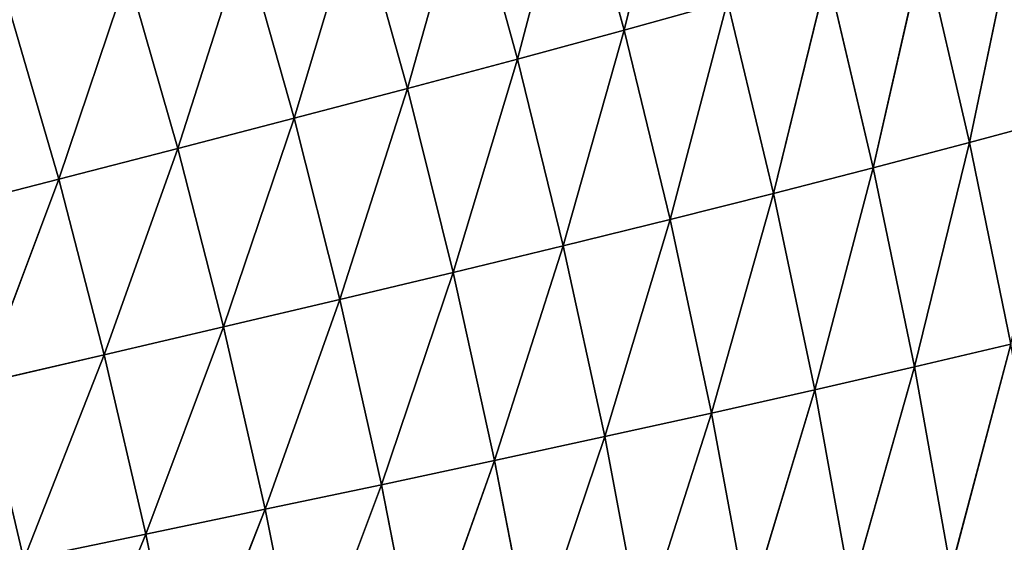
# Model space of a CAD drawing. Extents: x 0 to 500, y 0 to 390.
# Tile 846 of 1056: x 445 to 470, y 233 to 246. Entities that reach past the tile are written whole.
import ezdxf

# ---------------------------------------------------------------- set-up
doc = ezdxf.new("R2010")
doc.units = 0
doc.header["$LTSCALE"] = 25.4
doc.layers.get('0').update_dxf_attribs({"linetype": 'CONTINUOUS'})

# ---------------------------------------------------------------- blocks, each defined once
blk = doc.blocks.new('ATLANTA505_-_S_STL')
at = {"color": 0}
for p, q in [((471.613, 82.171, 146.096), (469.235, 78.944, 146.735)), ((471.613, 82.171, 146.096), (469.235, 78.944, 146.735)), ((469.235, 78.944, 146.735), (470.436, 82.163, 140.986)), ((469.235, 78.944, 146.735), (470.436, 82.163, 140.986)), ((467.823, 75.86, 152.478), (470.289, 78.965, 151.898)), ((467.823, 75.86, 152.478), (470.289, 78.965, 151.898)), ((470.289, 78.965, 151.898), (468.756, 75.895, 157.688)), ((470.289, 78.965, 151.898), (468.756, 75.895, 157.688)), ((470.289, 78.965, 151.898), (469.235, 78.944, 146.735)), ((470.289, 78.965, 151.898), (469.235, 78.944, 146.735)), ((469.235, 78.944, 146.735), (466.768, 75.832, 147.383)), ((469.235, 78.944, 146.735), (466.768, 75.832, 147.383)), ((466.768, 75.832, 147.383), (468.059, 78.929, 141.689)), ((466.768, 75.832, 147.383), (468.059, 78.929, 141.689)), ((467.823, 75.86, 152.478), (469.235, 78.944, 146.735)), ((467.823, 75.86, 152.478), (469.235, 78.944, 146.735)), ((469.235, 78.944, 146.735), (468.059, 78.929, 141.689)), ((469.235, 78.944, 146.735), (468.059, 78.929, 141.689)), ((466.768, 75.832, 147.383), (464.211, 72.839, 148.039)), ((466.768, 75.832, 147.383), (464.211, 72.839, 148.039)), ((464.211, 72.839, 148.039), (465.593, 75.812, 142.401)), ((464.211, 72.839, 148.039), (465.593, 75.812, 142.401)), ((465.267, 72.874, 153.066), (467.823, 75.86, 152.478)), ((465.267, 72.874, 153.066), (467.823, 75.86, 152.478)), ((465.267, 72.874, 153.066), (466.768, 75.832, 147.383)), ((465.267, 72.874, 153.066), (466.768, 75.832, 147.383)), ((466.768, 75.832, 147.383), (465.593, 75.812, 142.401)), ((466.768, 75.832, 147.383), (465.593, 75.812, 142.401)), ((467.823, 75.86, 152.478), (466.203, 72.917, 158.205)), ((467.823, 75.86, 152.478), (466.203, 72.917, 158.205)), ((467.823, 75.86, 152.478), (466.768, 75.832, 147.383)), ((467.823, 75.86, 152.478), (466.768, 75.832, 147.383)), ((467.823, 75.86, 152.478), (468.756, 75.895, 157.688)), ((467.823, 75.86, 152.478), (468.756, 75.895, 157.688)), ((465.267, 72.874, 153.066), (466.203, 72.917, 158.205)), ((465.267, 72.874, 153.066), (466.203, 72.917, 158.205)), ((460.388, 69.936, 143.855), (463.035, 72.813, 143.123)), ((460.388, 69.936, 143.855), (463.035, 72.813, 143.123)), ((460.388, 69.936, 143.855), (461.742, 72.795, 138.32)), ((460.388, 69.936, 143.855), (461.742, 72.795, 138.32)), ((464.211, 72.839, 148.039), (461.563, 69.969, 148.704)), ((464.211, 72.839, 148.039), (461.563, 69.969, 148.704)), ((461.563, 69.969, 148.704), (463.035, 72.813, 143.123)), ((461.563, 69.969, 148.704), (463.035, 72.813, 143.123)), ((462.621, 70.01, 153.662), (465.267, 72.874, 153.066)), ((462.621, 70.01, 153.662), (465.267, 72.874, 153.066)), ((462.621, 70.01, 153.662), (464.211, 72.839, 148.039)), ((462.621, 70.01, 153.662), (464.211, 72.839, 148.039)), ((464.211, 72.839, 148.039), (463.035, 72.813, 143.123)), ((464.211, 72.839, 148.039), (463.035, 72.813, 143.123)), ((465.267, 72.874, 153.066), (463.561, 70.061, 158.729)), ((465.267, 72.874, 153.066), (463.561, 70.061, 158.729)), ((465.267, 72.874, 153.066), (464.211, 72.839, 148.039)), ((465.267, 72.874, 153.066), (464.211, 72.839, 148.039)), ((457.654, 67.183, 144.598), (460.388, 69.936, 143.855)), ((457.654, 67.183, 144.598), (460.388, 69.936, 143.855)), ((457.654, 67.183, 144.598), (459.097, 69.912, 139.117)), ((457.654, 67.183, 144.598), (459.097, 69.912, 139.117)), ((461.563, 69.969, 148.704), (458.828, 67.222, 149.378)), ((461.563, 69.969, 148.704), (458.828, 67.222, 149.378)), ((458.828, 67.222, 149.378), (460.388, 69.936, 143.855)), ((458.828, 67.222, 149.378), (460.388, 69.936, 143.855)), ((460.388, 69.936, 143.855), (459.097, 69.912, 139.117)), ((460.388, 69.936, 143.855), (459.097, 69.912, 139.117)), ((459.888, 67.269, 154.265), (462.621, 70.01, 153.662)), ((459.888, 67.269, 154.265), (462.621, 70.01, 153.662)), ((459.888, 67.269, 154.265), (461.563, 69.969, 148.704)), ((459.888, 67.269, 154.265), (461.563, 69.969, 148.704)), ((461.563, 69.969, 148.704), (460.388, 69.936, 143.855)), ((461.563, 69.969, 148.704), (460.388, 69.936, 143.855)), ((462.621, 70.01, 153.662), (460.832, 67.327, 159.26)), ((462.621, 70.01, 153.662), (460.832, 67.327, 159.26)), ((462.621, 70.01, 153.662), (461.563, 69.969, 148.704)), ((462.621, 70.01, 153.662), (461.563, 69.969, 148.704)), ((462.621, 70.01, 153.662), (463.561, 70.061, 158.729)), ((462.621, 70.01, 153.662), (463.561, 70.061, 158.729)), ((454.835, 64.554, 145.351), (457.654, 67.183, 144.598)), ((454.835, 64.554, 145.351), (457.654, 67.183, 144.598)), ((454.835, 64.554, 145.351), (456.365, 67.154, 139.926)), ((454.835, 64.554, 145.351), (456.365, 67.154, 139.926)), ((458.828, 67.222, 149.378), (456.008, 64.598, 150.061)), ((458.828, 67.222, 149.378), (456.008, 64.598, 150.061)), ((456.008, 64.598, 150.061), (457.654, 67.183, 144.598)), ((456.008, 64.598, 150.061), (457.654, 67.183, 144.598)), ((457.654, 67.183, 144.598), (456.365, 67.154, 139.926)), ((457.654, 67.183, 144.598), (456.365, 67.154, 139.926)), ((457.069, 64.652, 154.877), (459.888, 67.269, 154.265)), ((457.069, 64.652, 154.877), (459.888, 67.269, 154.265)), ((457.069, 64.652, 154.877), (458.828, 67.222, 149.378)), ((457.069, 64.652, 154.877), (458.828, 67.222, 149.378)), ((458.828, 67.222, 149.378), (457.654, 67.183, 144.598)), ((458.828, 67.222, 149.378), (457.654, 67.183, 144.598)), ((459.888, 67.269, 154.265), (458.018, 64.715, 159.798)), ((459.888, 67.269, 154.265), (458.018, 64.715, 159.798)), ((459.888, 67.269, 154.265), (458.828, 67.222, 149.378)), ((459.888, 67.269, 154.265), (458.828, 67.222, 149.378)), ((459.888, 67.269, 154.265), (460.832, 67.327, 159.26)), ((459.888, 67.269, 154.265), (460.832, 67.327, 159.26)), ((456.008, 64.598, 150.061), (453.107, 62.1, 150.755)), ((456.008, 64.598, 150.061), (453.107, 62.1, 150.755)), ((454.169, 62.159, 155.498), (457.069, 64.652, 154.877)), ((454.169, 62.159, 155.498), (457.069, 64.652, 154.877)), ((454.169, 62.159, 155.498), (456.008, 64.598, 150.061)), ((454.169, 62.159, 155.498), (456.008, 64.598, 150.061)), ((456.008, 64.598, 150.061), (454.835, 64.554, 145.351)), ((456.008, 64.598, 150.061), (454.835, 64.554, 145.351)), ((457.069, 64.652, 154.877), (455.121, 62.228, 160.344)), ((457.069, 64.652, 154.877), (455.121, 62.228, 160.344)), ((457.069, 64.652, 154.877), (456.008, 64.598, 150.061)), ((457.069, 64.652, 154.877), (456.008, 64.598, 150.061)), ((457.069, 64.652, 154.877), (458.018, 64.715, 159.798)), ((457.069, 64.652, 154.877), (458.018, 64.715, 159.798)), ((451.934, 62.051, 146.116), (454.835, 64.554, 145.351)), ((451.934, 62.051, 146.116), (454.835, 64.554, 145.351)), ((451.934, 62.051, 146.116), (453.549, 64.52, 140.747)), ((451.934, 62.051, 146.116), (453.549, 64.52, 140.747)), ((453.107, 62.1, 150.755), (454.835, 64.554, 145.351)), ((453.107, 62.1, 150.755), (454.835, 64.554, 145.351)), ((454.835, 64.554, 145.351), (453.549, 64.52, 140.747)), ((454.835, 64.554, 145.351), (453.549, 64.52, 140.747)), ((448.955, 59.674, 146.891), (451.934, 62.051, 146.116)), ((448.955, 59.674, 146.891), (451.934, 62.051, 146.116)), ((453.107, 62.1, 150.755), (450.126, 59.727, 151.458)), ((453.107, 62.1, 150.755), (450.126, 59.727, 151.458)), ((450.126, 59.727, 151.458), (451.934, 62.051, 146.116)), ((450.126, 59.727, 151.458), (451.934, 62.051, 146.116)), ((451.934, 62.051, 146.116), (450.652, 62.012, 141.58)), ((451.934, 62.051, 146.116), (450.652, 62.012, 141.58)), ((451.189, 59.79, 156.126), (454.169, 62.159, 155.498)), ((451.189, 59.79, 156.126), (454.169, 62.159, 155.498)), ((451.189, 59.79, 156.126), (453.107, 62.1, 150.755)), ((451.189, 59.79, 156.126), (453.107, 62.1, 150.755)), ((453.107, 62.1, 150.755), (451.934, 62.051, 146.116)), ((453.107, 62.1, 150.755), (451.934, 62.051, 146.116)), ((454.169, 62.159, 155.498), (452.145, 59.864, 160.897)), ((454.169, 62.159, 155.498), (452.145, 59.864, 160.897)), ((454.169, 62.159, 155.498), (453.107, 62.1, 150.755)), ((454.169, 62.159, 155.498), (453.107, 62.1, 150.755)), ((454.169, 62.159, 155.498), (455.121, 62.228, 160.344)), ((454.169, 62.159, 155.498), (455.121, 62.228, 160.344)), ((448.955, 59.674, 146.891), (450.652, 62.012, 141.58)), ((448.955, 59.674, 146.891), (450.652, 62.012, 141.58)), ((448.133, 57.544, 156.764), (451.189, 59.79, 156.126)), ((448.133, 57.544, 156.764), (451.189, 59.79, 156.126)), ((451.189, 59.79, 156.126), (449.092, 57.621, 161.457)), ((451.189, 59.79, 156.126), (449.092, 57.621, 161.457)), ((451.189, 59.79, 156.126), (450.126, 59.727, 151.458)), ((451.189, 59.79, 156.126), (450.126, 59.727, 151.458)), ((451.189, 59.79, 156.126), (452.145, 59.864, 160.897)), ((451.189, 59.79, 156.126), (452.145, 59.864, 160.897)), ((445.901, 57.421, 147.677), (448.955, 59.674, 146.891)), ((445.901, 57.421, 147.677), (448.955, 59.674, 146.891)), ((445.901, 57.421, 147.677), (447.676, 59.63, 142.426)), ((445.901, 57.421, 147.677), (447.676, 59.63, 142.426)), ((450.126, 59.727, 151.458), (447.07, 57.477, 152.17)), ((450.126, 59.727, 151.458), (447.07, 57.477, 152.17)), ((447.07, 57.477, 152.17), (448.955, 59.674, 146.891)), ((447.07, 57.477, 152.17), (448.955, 59.674, 146.891)), ((448.955, 59.674, 146.891), (447.676, 59.63, 142.426)), ((448.955, 59.674, 146.891), (447.676, 59.63, 142.426)), ((448.133, 57.544, 156.764), (450.126, 59.727, 151.458)), ((448.133, 57.544, 156.764), (450.126, 59.727, 151.458)), ((450.126, 59.727, 151.458), (448.955, 59.674, 146.891)), ((450.126, 59.727, 151.458), (448.955, 59.674, 146.891)), ((445.006, 55.417, 157.409), (448.133, 57.544, 156.764)), ((445.006, 55.417, 157.409), (448.133, 57.544, 156.764)), ((448.133, 57.544, 156.764), (445.966, 55.496, 162.024)), ((448.133, 57.544, 156.764), (445.966, 55.496, 162.024)), ((448.133, 57.544, 156.764), (447.07, 57.477, 152.17)), ((448.133, 57.544, 156.764), (447.07, 57.477, 152.17)), ((448.133, 57.544, 156.764), (449.092, 57.621, 161.457)), ((448.133, 57.544, 156.764), (449.092, 57.621, 161.457)), ((442.777, 55.288, 148.473), (445.901, 57.421, 147.677)), ((442.777, 55.288, 148.473), (445.901, 57.421, 147.677)), ((447.07, 57.477, 152.17), (443.943, 55.347, 152.893)), ((447.07, 57.477, 152.17), (443.943, 55.347, 152.893)), ((443.943, 55.347, 152.893), (445.901, 57.421, 147.677)), ((443.943, 55.347, 152.893), (445.901, 57.421, 147.677)), ((445.901, 57.421, 147.677), (444.628, 57.374, 143.283)), ((445.901, 57.421, 147.677), (444.628, 57.374, 143.283)), ((445.006, 55.417, 157.409), (447.07, 57.477, 152.17)), ((445.006, 55.417, 157.409), (447.07, 57.477, 152.17)), ((447.07, 57.477, 152.17), (445.901, 57.421, 147.677)), ((447.07, 57.477, 152.17), (445.901, 57.421, 147.677))]:
    blk.add_line(p, q, dxfattribs=at)
mesh = blk.add_polyface(dxfattribs=at)
corners = [(470.436, 82.163, 140.986), (468.059, 78.929, 141.689), (469.235, 78.944, 146.735)]
mesh.append_faces([[corners[k] for k in face] for face in [(0, 1, 2)]], dxfattribs={"color": 0})
mesh = blk.add_polyface(dxfattribs=at)
corners = [(471.613, 82.171, 146.096), (469.235, 78.944, 146.735), (470.289, 78.965, 151.898)]
mesh.append_faces([[corners[k] for k in face] for face in [(0, 1, 2)]], dxfattribs={"color": 0})
mesh = blk.add_polyface(dxfattribs=at)
corners = [(471.613, 82.171, 146.096), (470.436, 82.163, 140.986), (469.235, 78.944, 146.735)]
mesh.append_faces([[corners[k] for k in face] for face in [(0, 1, 2)]], dxfattribs={"color": 0})
mesh = blk.add_polyface(dxfattribs=at)
corners = [(470.289, 78.965, 151.898), (469.235, 78.944, 146.735), (467.823, 75.86, 152.478)]
mesh.append_faces([[corners[k] for k in face] for face in [(0, 1, 2)]], dxfattribs={"color": 0})
mesh = blk.add_polyface(dxfattribs=at)
corners = [(470.289, 78.965, 151.898), (467.823, 75.86, 152.478), (468.756, 75.895, 157.688)]
mesh.append_faces([[corners[k] for k in face] for face in [(0, 1, 2)]], dxfattribs={"color": 0})
mesh = blk.add_polyface(dxfattribs=at)
corners = [(471.219, 78.993, 157.177), (470.289, 78.965, 151.898), (468.756, 75.895, 157.688)]
mesh.append_faces([[corners[k] for k in face] for face in [(0, 1, 2)]], dxfattribs={"color": 0})
mesh = blk.add_polyface(dxfattribs=at)
corners = [(468.059, 78.929, 141.689), (465.593, 75.812, 142.401), (466.768, 75.832, 147.383)]
mesh.append_faces([[corners[k] for k in face] for face in [(0, 1, 2)]], dxfattribs={"color": 0})
mesh = blk.add_polyface(dxfattribs=at)
corners = [(469.235, 78.944, 146.735), (466.768, 75.832, 147.383), (467.823, 75.86, 152.478)]
mesh.append_faces([[corners[k] for k in face] for face in [(0, 1, 2)]], dxfattribs={"color": 0})
mesh = blk.add_polyface(dxfattribs=at)
corners = [(469.235, 78.944, 146.735), (468.059, 78.929, 141.689), (466.768, 75.832, 147.383)]
mesh.append_faces([[corners[k] for k in face] for face in [(0, 1, 2)]], dxfattribs={"color": 0})
mesh = blk.add_polyface(dxfattribs=at)
corners = [(465.593, 75.812, 142.401), (463.035, 72.813, 143.123), (464.211, 72.839, 148.039)]
mesh.append_faces([[corners[k] for k in face] for face in [(0, 1, 2)]], dxfattribs={"color": 0})
mesh = blk.add_polyface(dxfattribs=at)
corners = [(466.768, 75.832, 147.383), (464.211, 72.839, 148.039), (465.267, 72.874, 153.066)]
mesh.append_faces([[corners[k] for k in face] for face in [(0, 1, 2)]], dxfattribs={"color": 0})
mesh = blk.add_polyface(dxfattribs=at)
corners = [(466.768, 75.832, 147.383), (465.593, 75.812, 142.401), (464.211, 72.839, 148.039)]
mesh.append_faces([[corners[k] for k in face] for face in [(0, 1, 2)]], dxfattribs={"color": 0})
mesh = blk.add_polyface(dxfattribs=at)
corners = [(467.823, 75.86, 152.478), (466.768, 75.832, 147.383), (465.267, 72.874, 153.066)]
mesh.append_faces([[corners[k] for k in face] for face in [(0, 1, 2)]], dxfattribs={"color": 0})
mesh = blk.add_polyface(dxfattribs=at)
corners = [(467.823, 75.86, 152.478), (465.267, 72.874, 153.066), (466.203, 72.917, 158.205)]
mesh.append_faces([[corners[k] for k in face] for face in [(0, 1, 2)]], dxfattribs={"color": 0})
mesh = blk.add_polyface(dxfattribs=at)
corners = [(468.756, 75.895, 157.688), (467.823, 75.86, 152.478), (466.203, 72.917, 158.205)]
mesh.append_faces([[corners[k] for k in face] for face in [(0, 1, 2)]], dxfattribs={"color": 0})
mesh = blk.add_polyface(dxfattribs=at)
corners = [(466.203, 72.917, 158.205), (465.267, 72.874, 153.066), (463.561, 70.061, 158.729)]
mesh.append_faces([[corners[k] for k in face] for face in [(0, 1, 2)]], dxfattribs={"color": 0})
mesh = blk.add_polyface(dxfattribs=at)
corners = [(461.742, 72.795, 138.32), (459.097, 69.912, 139.117), (460.388, 69.936, 143.855)]
mesh.append_faces([[corners[k] for k in face] for face in [(0, 1, 2)]], dxfattribs={"color": 0})
mesh = blk.add_polyface(dxfattribs=at)
corners = [(463.035, 72.813, 143.123), (461.742, 72.795, 138.32), (460.388, 69.936, 143.855)]
mesh.append_faces([[corners[k] for k in face] for face in [(0, 1, 2)]], dxfattribs={"color": 0})
mesh = blk.add_polyface(dxfattribs=at)
corners = [(463.035, 72.813, 143.123), (460.388, 69.936, 143.855), (461.563, 69.969, 148.704)]
mesh.append_faces([[corners[k] for k in face] for face in [(0, 1, 2)]], dxfattribs={"color": 0})
mesh = blk.add_polyface(dxfattribs=at)
corners = [(464.211, 72.839, 148.039), (461.563, 69.969, 148.704), (462.621, 70.01, 153.662)]
mesh.append_faces([[corners[k] for k in face] for face in [(0, 1, 2)]], dxfattribs={"color": 0})
mesh = blk.add_polyface(dxfattribs=at)
corners = [(464.211, 72.839, 148.039), (463.035, 72.813, 143.123), (461.563, 69.969, 148.704)]
mesh.append_faces([[corners[k] for k in face] for face in [(0, 1, 2)]], dxfattribs={"color": 0})
mesh = blk.add_polyface(dxfattribs=at)
corners = [(465.267, 72.874, 153.066), (464.211, 72.839, 148.039), (462.621, 70.01, 153.662)]
mesh.append_faces([[corners[k] for k in face] for face in [(0, 1, 2)]], dxfattribs={"color": 0})
mesh = blk.add_polyface(dxfattribs=at)
corners = [(465.267, 72.874, 153.066), (462.621, 70.01, 153.662), (463.561, 70.061, 158.729)]
mesh.append_faces([[corners[k] for k in face] for face in [(0, 1, 2)]], dxfattribs={"color": 0})
mesh = blk.add_polyface(dxfattribs=at)
corners = [(457.654, 67.183, 144.598), (459.097, 69.912, 139.117), (456.365, 67.154, 139.926)]
mesh.append_faces([[corners[k] for k in face] for face in [(0, 1, 2)]], dxfattribs={"color": 0})
mesh = blk.add_polyface(dxfattribs=at)
corners = [(457.654, 67.183, 144.598), (460.388, 69.936, 143.855), (459.097, 69.912, 139.117)]
mesh.append_faces([[corners[k] for k in face] for face in [(0, 1, 2)]], dxfattribs={"color": 0})
mesh = blk.add_polyface(dxfattribs=at)
corners = [(458.828, 67.222, 149.378), (460.388, 69.936, 143.855), (457.654, 67.183, 144.598)]
mesh.append_faces([[corners[k] for k in face] for face in [(0, 1, 2)]], dxfattribs={"color": 0})
mesh = blk.add_polyface(dxfattribs=at)
corners = [(459.888, 67.269, 154.265), (461.563, 69.969, 148.704), (458.828, 67.222, 149.378)]
mesh.append_faces([[corners[k] for k in face] for face in [(0, 1, 2)]], dxfattribs={"color": 0})
mesh = blk.add_polyface(dxfattribs=at)
corners = [(458.828, 67.222, 149.378), (461.563, 69.969, 148.704), (460.388, 69.936, 143.855)]
mesh.append_faces([[corners[k] for k in face] for face in [(0, 1, 2)]], dxfattribs={"color": 0})
mesh = blk.add_polyface(dxfattribs=at)
corners = [(459.888, 67.269, 154.265), (462.621, 70.01, 153.662), (461.563, 69.969, 148.704)]
mesh.append_faces([[corners[k] for k in face] for face in [(0, 1, 2)]], dxfattribs={"color": 0})
mesh = blk.add_polyface(dxfattribs=at)
corners = [(460.832, 67.327, 159.26), (462.621, 70.01, 153.662), (459.888, 67.269, 154.265)]
mesh.append_faces([[corners[k] for k in face] for face in [(0, 1, 2)]], dxfattribs={"color": 0})
mesh = blk.add_polyface(dxfattribs=at)
corners = [(460.832, 67.327, 159.26), (463.561, 70.061, 158.729), (462.621, 70.01, 153.662)]
mesh.append_faces([[corners[k] for k in face] for face in [(0, 1, 2)]], dxfattribs={"color": 0})
mesh = blk.add_polyface(dxfattribs=at)
corners = [(454.835, 64.554, 145.351), (456.365, 67.154, 139.926), (453.549, 64.52, 140.747)]
mesh.append_faces([[corners[k] for k in face] for face in [(0, 1, 2)]], dxfattribs={"color": 0})
mesh = blk.add_polyface(dxfattribs=at)
corners = [(454.835, 64.554, 145.351), (457.654, 67.183, 144.598), (456.365, 67.154, 139.926)]
mesh.append_faces([[corners[k] for k in face] for face in [(0, 1, 2)]], dxfattribs={"color": 0})
mesh = blk.add_polyface(dxfattribs=at)
corners = [(456.008, 64.598, 150.061), (457.654, 67.183, 144.598), (454.835, 64.554, 145.351)]
mesh.append_faces([[corners[k] for k in face] for face in [(0, 1, 2)]], dxfattribs={"color": 0})
mesh = blk.add_polyface(dxfattribs=at)
corners = [(457.069, 64.652, 154.877), (458.828, 67.222, 149.378), (456.008, 64.598, 150.061)]
mesh.append_faces([[corners[k] for k in face] for face in [(0, 1, 2)]], dxfattribs={"color": 0})
mesh = blk.add_polyface(dxfattribs=at)
corners = [(456.008, 64.598, 150.061), (458.828, 67.222, 149.378), (457.654, 67.183, 144.598)]
mesh.append_faces([[corners[k] for k in face] for face in [(0, 1, 2)]], dxfattribs={"color": 0})
mesh = blk.add_polyface(dxfattribs=at)
corners = [(457.069, 64.652, 154.877), (459.888, 67.269, 154.265), (458.828, 67.222, 149.378)]
mesh.append_faces([[corners[k] for k in face] for face in [(0, 1, 2)]], dxfattribs={"color": 0})
mesh = blk.add_polyface(dxfattribs=at)
corners = [(458.018, 64.715, 159.798), (459.888, 67.269, 154.265), (457.069, 64.652, 154.877)]
mesh.append_faces([[corners[k] for k in face] for face in [(0, 1, 2)]], dxfattribs={"color": 0})
mesh = blk.add_polyface(dxfattribs=at)
corners = [(458.018, 64.715, 159.798), (460.832, 67.327, 159.26), (459.888, 67.269, 154.265)]
mesh.append_faces([[corners[k] for k in face] for face in [(0, 1, 2)]], dxfattribs={"color": 0})
mesh = blk.add_polyface(dxfattribs=at)
corners = [(454.169, 62.159, 155.498), (456.008, 64.598, 150.061), (453.107, 62.1, 150.755)]
mesh.append_faces([[corners[k] for k in face] for face in [(0, 1, 2)]], dxfattribs={"color": 0})
mesh = blk.add_polyface(dxfattribs=at)
corners = [(453.107, 62.1, 150.755), (456.008, 64.598, 150.061), (454.835, 64.554, 145.351)]
mesh.append_faces([[corners[k] for k in face] for face in [(0, 1, 2)]], dxfattribs={"color": 0})
mesh = blk.add_polyface(dxfattribs=at)
corners = [(454.169, 62.159, 155.498), (457.069, 64.652, 154.877), (456.008, 64.598, 150.061)]
mesh.append_faces([[corners[k] for k in face] for face in [(0, 1, 2)]], dxfattribs={"color": 0})
mesh = blk.add_polyface(dxfattribs=at)
corners = [(455.121, 62.228, 160.344), (457.069, 64.652, 154.877), (454.169, 62.159, 155.498)]
mesh.append_faces([[corners[k] for k in face] for face in [(0, 1, 2)]], dxfattribs={"color": 0})
mesh = blk.add_polyface(dxfattribs=at)
corners = [(455.121, 62.228, 160.344), (458.018, 64.715, 159.798), (457.069, 64.652, 154.877)]
mesh.append_faces([[corners[k] for k in face] for face in [(0, 1, 2)]], dxfattribs={"color": 0})
mesh = blk.add_polyface(dxfattribs=at)
corners = [(451.934, 62.051, 146.116), (453.549, 64.52, 140.747), (450.652, 62.012, 141.58)]
mesh.append_faces([[corners[k] for k in face] for face in [(0, 1, 2)]], dxfattribs={"color": 0})
mesh = blk.add_polyface(dxfattribs=at)
corners = [(451.934, 62.051, 146.116), (454.835, 64.554, 145.351), (453.549, 64.52, 140.747)]
mesh.append_faces([[corners[k] for k in face] for face in [(0, 1, 2)]], dxfattribs={"color": 0})
mesh = blk.add_polyface(dxfattribs=at)
corners = [(453.107, 62.1, 150.755), (454.835, 64.554, 145.351), (451.934, 62.051, 146.116)]
mesh.append_faces([[corners[k] for k in face] for face in [(0, 1, 2)]], dxfattribs={"color": 0})
mesh = blk.add_polyface(dxfattribs=at)
corners = [(448.955, 59.674, 146.891), (451.934, 62.051, 146.116), (450.652, 62.012, 141.58)]
mesh.append_faces([[corners[k] for k in face] for face in [(0, 1, 2)]], dxfattribs={"color": 0})
mesh = blk.add_polyface(dxfattribs=at)
corners = [(450.126, 59.727, 151.458), (451.934, 62.051, 146.116), (448.955, 59.674, 146.891)]
mesh.append_faces([[corners[k] for k in face] for face in [(0, 1, 2)]], dxfattribs={"color": 0})
mesh = blk.add_polyface(dxfattribs=at)
corners = [(451.189, 59.79, 156.126), (453.107, 62.1, 150.755), (450.126, 59.727, 151.458)]
mesh.append_faces([[corners[k] for k in face] for face in [(0, 1, 2)]], dxfattribs={"color": 0})
mesh = blk.add_polyface(dxfattribs=at)
corners = [(450.126, 59.727, 151.458), (453.107, 62.1, 150.755), (451.934, 62.051, 146.116)]
mesh.append_faces([[corners[k] for k in face] for face in [(0, 1, 2)]], dxfattribs={"color": 0})
mesh = blk.add_polyface(dxfattribs=at)
corners = [(451.189, 59.79, 156.126), (454.169, 62.159, 155.498), (453.107, 62.1, 150.755)]
mesh.append_faces([[corners[k] for k in face] for face in [(0, 1, 2)]], dxfattribs={"color": 0})
mesh = blk.add_polyface(dxfattribs=at)
corners = [(452.145, 59.864, 160.897), (454.169, 62.159, 155.498), (451.189, 59.79, 156.126)]
mesh.append_faces([[corners[k] for k in face] for face in [(0, 1, 2)]], dxfattribs={"color": 0})
mesh = blk.add_polyface(dxfattribs=at)
corners = [(452.145, 59.864, 160.897), (455.121, 62.228, 160.344), (454.169, 62.159, 155.498)]
mesh.append_faces([[corners[k] for k in face] for face in [(0, 1, 2)]], dxfattribs={"color": 0})
mesh = blk.add_polyface(dxfattribs=at)
corners = [(448.955, 59.674, 146.891), (450.652, 62.012, 141.58), (447.676, 59.63, 142.426)]
mesh.append_faces([[corners[k] for k in face] for face in [(0, 1, 2)]], dxfattribs={"color": 0})
mesh = blk.add_polyface(dxfattribs=at)
corners = [(448.133, 57.544, 156.764), (451.189, 59.79, 156.126), (450.126, 59.727, 151.458)]
mesh.append_faces([[corners[k] for k in face] for face in [(0, 1, 2)]], dxfattribs={"color": 0})
mesh = blk.add_polyface(dxfattribs=at)
corners = [(449.092, 57.621, 161.457), (451.189, 59.79, 156.126), (448.133, 57.544, 156.764)]
mesh.append_faces([[corners[k] for k in face] for face in [(0, 1, 2)]], dxfattribs={"color": 0})
mesh = blk.add_polyface(dxfattribs=at)
corners = [(449.092, 57.621, 161.457), (452.145, 59.864, 160.897), (451.189, 59.79, 156.126)]
mesh.append_faces([[corners[k] for k in face] for face in [(0, 1, 2)]], dxfattribs={"color": 0})
mesh = blk.add_polyface(dxfattribs=at)
corners = [(445.901, 57.421, 147.677), (447.676, 59.63, 142.426), (444.628, 57.374, 143.283)]
mesh.append_faces([[corners[k] for k in face] for face in [(0, 1, 2)]], dxfattribs={"color": 0})
mesh = blk.add_polyface(dxfattribs=at)
corners = [(445.901, 57.421, 147.677), (448.955, 59.674, 146.891), (447.676, 59.63, 142.426)]
mesh.append_faces([[corners[k] for k in face] for face in [(0, 1, 2)]], dxfattribs={"color": 0})
mesh = blk.add_polyface(dxfattribs=at)
corners = [(447.07, 57.477, 152.17), (448.955, 59.674, 146.891), (445.901, 57.421, 147.677)]
mesh.append_faces([[corners[k] for k in face] for face in [(0, 1, 2)]], dxfattribs={"color": 0})
mesh = blk.add_polyface(dxfattribs=at)
corners = [(448.133, 57.544, 156.764), (450.126, 59.727, 151.458), (447.07, 57.477, 152.17)]
mesh.append_faces([[corners[k] for k in face] for face in [(0, 1, 2)]], dxfattribs={"color": 0})
mesh = blk.add_polyface(dxfattribs=at)
corners = [(447.07, 57.477, 152.17), (450.126, 59.727, 151.458), (448.955, 59.674, 146.891)]
mesh.append_faces([[corners[k] for k in face] for face in [(0, 1, 2)]], dxfattribs={"color": 0})
mesh = blk.add_polyface(dxfattribs=at)
corners = [(445.006, 55.417, 157.409), (448.133, 57.544, 156.764), (447.07, 57.477, 152.17)]
mesh.append_faces([[corners[k] for k in face] for face in [(0, 1, 2)]], dxfattribs={"color": 0})
mesh = blk.add_polyface(dxfattribs=at)
corners = [(445.966, 55.496, 162.024), (448.133, 57.544, 156.764), (445.006, 55.417, 157.409)]
mesh.append_faces([[corners[k] for k in face] for face in [(0, 1, 2)]], dxfattribs={"color": 0})
mesh = blk.add_polyface(dxfattribs=at)
corners = [(445.966, 55.496, 162.024), (449.092, 57.621, 161.457), (448.133, 57.544, 156.764)]
mesh.append_faces([[corners[k] for k in face] for face in [(0, 1, 2)]], dxfattribs={"color": 0})
mesh = blk.add_polyface(dxfattribs=at)
corners = [(442.777, 55.288, 148.473), (445.901, 57.421, 147.677), (444.628, 57.374, 143.283)]
mesh.append_faces([[corners[k] for k in face] for face in [(0, 1, 2)]], dxfattribs={"color": 0})
mesh = blk.add_polyface(dxfattribs=at)
corners = [(443.943, 55.347, 152.893), (445.901, 57.421, 147.677), (442.777, 55.288, 148.473)]
mesh.append_faces([[corners[k] for k in face] for face in [(0, 1, 2)]], dxfattribs={"color": 0})
mesh = blk.add_polyface(dxfattribs=at)
corners = [(445.006, 55.417, 157.409), (447.07, 57.477, 152.17), (443.943, 55.347, 152.893)]
mesh.append_faces([[corners[k] for k in face] for face in [(0, 1, 2)]], dxfattribs={"color": 0})
mesh = blk.add_polyface(dxfattribs=at)
corners = [(443.943, 55.347, 152.893), (447.07, 57.477, 152.17), (445.901, 57.421, 147.677)]
mesh.append_faces([[corners[k] for k in face] for face in [(0, 1, 2)]], dxfattribs={"color": 0})
mesh = blk.add_polyface(dxfattribs=at)
corners = [(441.811, 53.404, 158.063), (445.006, 55.417, 157.409), (443.943, 55.347, 152.893)]
mesh.append_faces([[corners[k] for k in face] for face in [(0, 1, 2)]], dxfattribs={"color": 0})

msp = doc.modelspace()

# ---------------------------------------------------------------- block references
at = {"color": 254, "extrusion": (0, -1, 1.11022e-16)}
msp.add_blockref('ATLANTA505_-_S_STL', (-0.149, -0.01, -389.852), dxfattribs=at)

doc.saveas('drawing.dxf')
